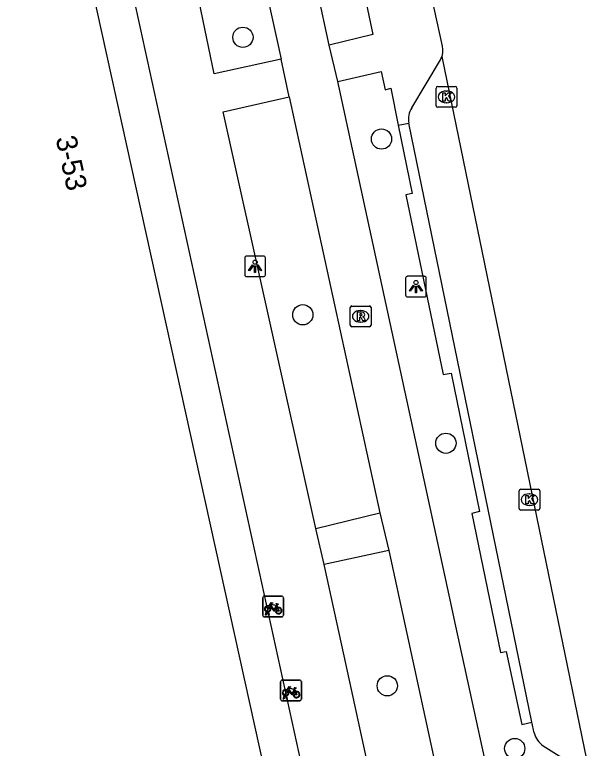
# Model space of a CAD drawing. Extents: x 160037 to 160839, y 385326 to 386441.
# Drawn here: x 160799.97 to 160827.85, y 385395.57 to 385431.02 of the extents above; entities that cross this region are included whole.
import ezdxf

# ---------------------------------------------------------------- set-up
doc = ezdxf.new("R2010")
doc.units = 0
for name, color, linetype in [('IMGEO_Boom', 7, 'Continuous'), ('IMGEO_Fietsenrek', 7, 'Continuous'), ('IMGEO_Fietspad_gesloten', 7, 'Continuous'), ('IMGEO_Kolk', 7, 'Continuous'), ('IMGEO_Lichtpunt', 7, 'Continuous'), ('IMGEO_Pand', 7, 'Continuous'), ('IMGEO_Pand_nummerreeks', 7, 'Continuous'), ('IMGEO_Parkeervlak_open', 7, 'Continuous'), ('IMGEO_Rijbaan_lokaal_gesloten', 7, 'Continuous'), ('IMGEO_Rioolput', 7, 'Continuous'), ('IMGEO_Voetpad_open', 7, 'Continuous')]:
    doc.layers.add(name, color=color, linetype=linetype)

msp = doc.modelspace()

# ---------------------------------------------------------------- linework, layer by layer
at = {"layer": 'IMGEO_Boom'}
for centre in [(160811.009, 385429.93), (160817.709, 385425.015), (160813.902, 385416.523), (160820.82, 385410.313), (160817.988, 385398.592), (160824.147, 385395.561)]:
    msp.add_circle(centre, 0.489, dxfattribs=at)
at = {"layer": 'IMGEO_Fietsenrek'}
for p, q in [((160811.965, 385402), (160811.965, 385402.841)), ((160811.965, 385402.841), (160811.965, 385402)), ((160812.04, 385402.925), (160812.881, 385402.925)), ((160812.881, 385402.925), (160812.04, 385402.925)), ((160812.965, 385402.85), (160812.965, 385402.009)), ((160812.965, 385402.009), (160812.965, 385402.85)), ((160812.652, 385402.474), (160812.688, 385402.379)), ((160812.092, 385402.009), (160812.131, 385402.169)), ((160812.126, 385402.009), (160812.092, 385402.009)), ((160812.161, 385402.157), (160812.126, 385402.009)), ((160812.203, 385402.181), (160812.202, 385402.185)), ((160812.244, 385402.009), (160812.21, 385402.151)), ((160812.234, 385402.192), (160812.235, 385402.185)), ((160812.242, 385402.155), (160812.277, 385402.009)), ((160812.277, 385402.009), (160812.244, 385402.009)), ((160812.89, 385401.925), (160812.049, 385401.925)), ((160812.049, 385401.925), (160812.89, 385401.925)), ((160812.832, 385397.944), (160812.832, 385398.785)), ((160812.832, 385398.785), (160812.832, 385397.944)), ((160812.907, 385398.869), (160813.748, 385398.869)), ((160813.748, 385398.869), (160812.907, 385398.869)), ((160813.832, 385398.794), (160813.832, 385397.953)), ((160813.832, 385397.953), (160813.832, 385398.794)), ((160813.519, 385398.418), (160813.555, 385398.323)), ((160812.959, 385397.953), (160812.998, 385398.113)), ((160813.028, 385398.101), (160812.993, 385397.953)), ((160813.07, 385398.125), (160813.069, 385398.129)), ((160813.111, 385397.953), (160813.077, 385398.095)), ((160813.101, 385398.136), (160813.102, 385398.129)), ((160813.109, 385398.099), (160813.144, 385397.953)), ((160813.757, 385397.869), (160812.916, 385397.869)), ((160812.916, 385397.869), (160813.757, 385397.869)), ((160812.993, 385397.953), (160812.959, 385397.953)), ((160813.144, 385397.953), (160813.111, 385397.953))]:
    msp.add_line(p, q, dxfattribs=at)
for points in [[(160812.299, 385402.399), (160812.247, 385402.309), (160812.207, 385402.284), (160812.208, 385402.331), (160812.263, 385402.425)], [(160812.278, 385402.451), (160812.373, 385402.615), (160812.459, 385402.601), (160812.461, 385402.592), (160812.405, 385402.581), (160812.378, 385402.536), (160812.634, 385402.495)], [(160812.574, 385402.207), (160812.524, 385402.207), (160812.333, 385402.458), (160812.314, 385402.426)], [(160812.621, 385402.47), (160812.364, 385402.511), (160812.347, 385402.482), (160812.514, 385402.262), (160812.621, 385402.47)], [(160812.669, 385402.372), (160812.639, 385402.449), (160812.53, 385402.231), (160812.573, 385402.231)], [(160812.603, 385402.231), (160812.723, 385402.23), (160812.679, 385402.344)], [(160812.699, 385402.351), (160812.754, 385402.206), (160812.604, 385402.206)], [(160812.634, 385402.495), (160812.659, 385402.544), (160812.653, 385402.548), (160812.63, 385402.552), (160812.618, 385402.559), (160812.617, 385402.562), (160812.619, 385402.567), (160812.714, 385402.552), (160812.716, 385402.542), (160812.706, 385402.529), (160812.694, 385402.523), (160812.68, 385402.529), (160812.652, 385402.474)], [(160813.145, 385398.395), (160813.24, 385398.559), (160813.326, 385398.545), (160813.328, 385398.536), (160813.272, 385398.525), (160813.245, 385398.48), (160813.501, 385398.439)], [(160813.488, 385398.414), (160813.231, 385398.455), (160813.214, 385398.426), (160813.381, 385398.206), (160813.488, 385398.414)], [(160813.501, 385398.439), (160813.526, 385398.488), (160813.52, 385398.492), (160813.497, 385398.496), (160813.485, 385398.503), (160813.484, 385398.506), (160813.486, 385398.511), (160813.581, 385398.496), (160813.583, 385398.486), (160813.573, 385398.473), (160813.561, 385398.467), (160813.547, 385398.473), (160813.519, 385398.418)], [(160813.166, 385398.343), (160813.114, 385398.253), (160813.074, 385398.228), (160813.075, 385398.275), (160813.13, 385398.369)], [(160813.441, 385398.151), (160813.391, 385398.151), (160813.2, 385398.402), (160813.181, 385398.37)], [(160813.536, 385398.316), (160813.506, 385398.393), (160813.397, 385398.175), (160813.44, 385398.175)], [(160813.47, 385398.175), (160813.59, 385398.174), (160813.546, 385398.288)], [(160813.566, 385398.295), (160813.621, 385398.15), (160813.471, 385398.15)]]:
    msp.add_lwpolyline(points, dxfattribs=at)
for centre, radius, start, end in [((160812.043, 385402.847), 0.0779, 92.4484, 184.2845), ((160812.043, 385402.847), 0.0779, 92.4484, 184.2845), ((160812.887, 385402.847), 0.0779, 2.4484, 94.2845), ((160812.887, 385402.847), 0.0779, 2.4484, 94.2845), ((160812.205, 385402.31), 0.159, 62.6766, 242.1369), ((160812.205, 385402.31), 0.129, 63.3192, 238.903), ((160812.205, 385402.31), 0.129, 283.6043, 43.4302), ((160812.205, 385402.31), 0.159, 283.5766, 46.6042), ((160812.732, 385402.226), 0.159, 113.3408, 178.3217), ((160812.732, 385402.226), 0.159, 187.0065, 105.7708), ((160812.732, 385402.226), 0.129, 113.923, 177.9556), ((160812.732, 385402.226), 0.129, 188.6715, 104.5883), ((160812.043, 385402.003), 0.0779, 182.4484, 274.2845), ((160812.043, 385402.003), 0.0779, 182.4484, 274.2845), ((160812.185, 385402.181), 0.0499, 12.8025, 158.6934), ((160812.205, 385402.31), 0.159, 253.9967, 271.7867), ((160812.185, 385402.181), 0.0174, 12.8025, 163.4502), ((160812.205, 385402.31), 0.129, 253.415, 269.0204), ((160812.887, 385402.003), 0.0779, 272.4484, 4.2845), ((160812.887, 385402.003), 0.0779, 272.4484, 4.2845), ((160812.91, 385398.791), 0.0779, 92.4484, 184.2845), ((160812.91, 385398.791), 0.0779, 92.4484, 184.2845), ((160813.754, 385398.791), 0.0779, 2.4484, 94.2845), ((160813.754, 385398.791), 0.0779, 2.4484, 94.2845), ((160813.072, 385398.254), 0.159, 62.6766, 242.1369), ((160813.072, 385398.254), 0.129, 63.3192, 238.903), ((160813.052, 385398.125), 0.0499, 12.8025, 158.6934), ((160813.072, 385398.254), 0.159, 253.9967, 271.7867), ((160813.052, 385398.125), 0.0174, 12.8025, 163.4502), ((160813.072, 385398.254), 0.129, 253.415, 269.0204), ((160813.072, 385398.254), 0.129, 283.6043, 43.4302), ((160813.072, 385398.254), 0.159, 283.5766, 46.6042), ((160813.599, 385398.17), 0.159, 113.3408, 178.3217), ((160813.599, 385398.17), 0.159, 187.0065, 105.7708), ((160813.599, 385398.17), 0.129, 113.923, 177.9556), ((160813.599, 385398.17), 0.129, 188.6715, 104.5883), ((160812.91, 385397.947), 0.0779, 182.4484, 274.2845), ((160812.91, 385397.947), 0.0779, 182.4484, 274.2845), ((160813.754, 385397.947), 0.0779, 272.4484, 4.2845), ((160813.754, 385397.947), 0.0779, 272.4484, 4.2845)]:
    msp.add_arc(centre, radius, start, end, dxfattribs=at)
at = {"layer": 'IMGEO_Fietspad_gesloten'}
for points in [[(160815.17, 385429.543), (160812.353, 385442.619)], [(160809.969, 385441.976), (160812.853, 385428.88)], [(160815.594, 385427.789), (160815.17, 385429.543)], [(160813.249, 385427.051), (160812.853, 385428.88)], [(160823.577, 385391.064), (160821.303, 385401.478), (160820.97, 385402.976), (160815.594, 385427.789)], [(160813.249, 385427.051), (160817.63, 385406.953)], [(160817.63, 385406.953), (160818.062, 385405.135)], [(160818.062, 385405.135), (160821.332, 385390.059)]]:
    msp.add_lwpolyline(points, dxfattribs=at)
at = {"layer": 'IMGEO_Kolk'}
for p, q in [((160820.348, 385426.625), (160820.348, 385427.477)), ((160820.423, 385427.551), (160821.275, 385427.551)), ((160821.349, 385427.477), (160821.349, 385426.625)), ((160820.836, 385427.331), (160820.861, 385427.331)), ((160820.859, 385426.771), (160820.834, 385426.771)), ((160821.275, 385426.551), (160820.423, 385426.551)), ((160824.36, 385407.161), (160824.36, 385408.013)), ((160824.435, 385408.087), (160825.287, 385408.087)), ((160825.361, 385408.013), (160825.361, 385407.161)), ((160824.848, 385407.867), (160824.873, 385407.867)), ((160824.871, 385407.307), (160824.846, 385407.307)), ((160825.287, 385407.087), (160824.435, 385407.087))]:
    msp.add_line(p, q, dxfattribs=at)
for points in [[(160820.348, 385426.625), (160820.348, 385427.477)], [(160820.423, 385427.551), (160821.275, 385427.551)], [(160821.349, 385427.477), (160821.349, 385426.625)], [(160820.669, 385427.251), (160820.792, 385427.251), (160820.792, 385427.1), (160820.922, 385427.251), (160821.086, 385427.251), (160820.94, 385427.1), (160821.093, 385426.851), (160820.941, 385426.851), (160820.856, 385427.015), (160820.792, 385426.948), (160820.792, 385426.851), (160820.669, 385426.851), (160820.669, 385427.251)], [(160821.275, 385426.551), (160820.423, 385426.551)], [(160824.36, 385407.161), (160824.36, 385408.013)], [(160824.435, 385408.087), (160825.287, 385408.087)], [(160825.361, 385408.013), (160825.361, 385407.161)], [(160824.681, 385407.787), (160824.804, 385407.787), (160824.804, 385407.636), (160824.934, 385407.787), (160825.098, 385407.787), (160824.952, 385407.636), (160825.105, 385407.387), (160824.953, 385407.387), (160824.868, 385407.551), (160824.804, 385407.484), (160824.804, 385407.387), (160824.681, 385407.387), (160824.681, 385407.787)], [(160825.287, 385407.087), (160824.435, 385407.087)]]:
    msp.add_lwpolyline(points, dxfattribs=at)
for centre, start, end in [((160820.425, 385427.475), 91.552, 178.448), ((160820.425, 385427.475), 91.552, 178.448), ((160821.273, 385427.475), 1.552, 88.448), ((160821.273, 385427.475), 1.552, 88.448), ((160820.425, 385426.627), 181.552, 268.448), ((160820.425, 385426.627), 181.552, 268.448), ((160821.273, 385426.627), 271.552, 358.448), ((160821.273, 385426.627), 271.552, 358.448), ((160824.437, 385408.011), 91.552, 178.448), ((160824.437, 385408.011), 91.552, 178.448), ((160825.285, 385408.011), 1.552, 88.448), ((160825.285, 385408.011), 1.552, 88.448), ((160824.437, 385407.163), 181.552, 268.448), ((160824.437, 385407.163), 181.552, 268.448), ((160825.285, 385407.163), 271.552, 358.448), ((160825.285, 385407.163), 271.552, 358.448)]:
    msp.add_arc(centre, 0.0765, start, end, dxfattribs=at)
for centre, major_axis, ratio, start_param, end_param in [((160820.835, 385427.051), (-0.387, 0.002), 0.722429, 4.712389, 7.853982), ((160820.86, 385427.051), (-0.39, 0.002), 0.717154, 1.570796, 4.712389), ((160824.847, 385407.587), (-0.387, 0.002), 0.722429, 4.712389, 7.853982), ((160824.872, 385407.587), (-0.39, 0.002), 0.717154, 1.570796, 4.712389)]:
    msp.add_ellipse(centre, major_axis=major_axis, ratio=ratio, start_param=start_param, end_param=end_param, dxfattribs=at)
at = {"layer": 'IMGEO_Lichtpunt'}
for p, q in [((160812.001, 385419.361), (160811.193, 385419.361)), ((160812.001, 385419.361), (160811.193, 385419.361)), ((160811.099, 385419.266), (160811.099, 385418.459)), ((160811.099, 385419.266), (160811.099, 385418.459)), ((160812.095, 385418.459), (160812.095, 385419.266)), ((160812.095, 385418.459), (160812.095, 385419.266)), ((160811.193, 385418.365), (160812.001, 385418.365)), ((160811.193, 385418.365), (160812.001, 385418.365)), ((160818.875, 385418.285), (160818.875, 385417.478)), ((160818.875, 385418.285), (160818.875, 385417.478)), ((160819.777, 385418.38), (160818.969, 385418.38)), ((160819.777, 385418.38), (160818.969, 385418.38)), ((160819.871, 385417.478), (160819.871, 385418.285)), ((160819.871, 385417.478), (160819.871, 385418.285)), ((160818.969, 385417.384), (160819.777, 385417.384)), ((160818.969, 385417.384), (160819.777, 385417.384))]:
    msp.add_line(p, q, dxfattribs=at)
for points in [[(160811.473, 385418.93), (160811.512, 385418.902), (160811.324, 385418.64), (160811.286, 385418.667), (160811.473, 385418.93)], [(160811.575, 385418.882), (160811.622, 385418.882), (160811.622, 385418.56), (160811.575, 385418.56), (160811.575, 385418.882)], [(160811.685, 385418.902), (160811.723, 385418.929), (160811.91, 385418.667), (160811.871, 385418.639), (160811.685, 385418.902)], [(160819.249, 385417.949), (160819.288, 385417.921), (160819.1, 385417.659), (160819.062, 385417.686), (160819.249, 385417.949)], [(160819.461, 385417.921), (160819.499, 385417.948), (160819.686, 385417.686), (160819.647, 385417.658), (160819.461, 385417.921)], [(160819.351, 385417.901), (160819.398, 385417.901), (160819.398, 385417.579), (160819.351, 385417.579), (160819.351, 385417.901)]]:
    msp.add_lwpolyline(points, dxfattribs=at)
for centre in [(160811.598, 385419.064), (160819.374, 385418.083)]:
    msp.add_circle(centre, 0.0994, dxfattribs=at)
for centre, start, end in [((160811.193, 385419.266), 90, 180), ((160811.193, 385419.266), 90, 180), ((160812.001, 385419.266), 0, 90), ((160812.001, 385419.266), 0, 90), ((160811.193, 385418.459), 180, 270), ((160811.193, 385418.459), 180, 270), ((160812.001, 385418.459), 270, 0), ((160812.001, 385418.459), 270, 360), ((160818.969, 385418.285), 90, 180), ((160818.969, 385418.285), 90, 180), ((160819.777, 385418.285), 0, 90), ((160819.777, 385418.285), 0, 90), ((160818.969, 385417.478), 180, 270), ((160818.969, 385417.478), 180, 270), ((160819.777, 385417.478), 270, 0), ((160819.777, 385417.478), 270, 360)]:
    msp.add_arc(centre, 0.0946, start, end, dxfattribs=at)
at = {"layer": 'IMGEO_Pand'}
msp.add_lwpolyline([(160812.533, 385392.356), (160798.688, 385455.032), (160774.31, 385449.642)], dxfattribs=at)
at = {"layer": 'IMGEO_Parkeervlak_open'}
for points in [[(160825.087, 385396.318), (160824.98, 385396.835)], [(160827.45, 385394.463), (160825.528, 385395.683)]]:
    msp.add_lwpolyline(points, dxfattribs=at)
msp.add_arc((160826.241, 385396.649), 1.2, 195.9947, 233.5643, dxfattribs=at)
at = {"layer": 'IMGEO_Rijbaan_lokaal_gesloten'}
for points in [[(160816.315, 385449.323), (160818.471, 385439.439), (160820.641, 385429.501), (160820.652, 385429.337), (160820.648, 385429.173), (160820.627, 385429.01)], [(160820.627, 385429.01), (160827.85, 385393.942)]]:
    msp.add_lwpolyline(points, dxfattribs=at)
at = {"layer": 'IMGEO_Rioolput'}
for p, q in [((160816.199, 385416.02), (160816.199, 385416.872)), ((160816.274, 385416.946), (160817.126, 385416.946)), ((160817.2, 385416.872), (160817.2, 385416.02)), ((160816.687, 385416.726), (160816.712, 385416.726)), ((160816.71, 385416.166), (160816.685, 385416.166)), ((160817.126, 385415.946), (160816.274, 385415.946))]:
    msp.add_line(p, q, dxfattribs=at)
for points in [[(160816.199, 385416.02), (160816.199, 385416.872)], [(160816.274, 385416.946), (160817.126, 385416.946)], [(160817.2, 385416.872), (160817.2, 385416.02)], [(160816.788, 385416.644), (160816.536, 385416.646), (160816.536, 385416.246)], [(160816.714, 385416.565), (160816.66, 385416.565), (160816.66, 385416.484)], [(160816.66, 385416.484), (160816.712, 385416.484)], [(160816.536, 385416.246), (160816.66, 385416.246), (160816.66, 385416.408), (160816.671, 385416.408)], [(160816.718, 385416.379), (160816.789, 385416.246), (160816.929, 385416.246), (160816.864, 385416.372)], [(160817.126, 385415.946), (160816.274, 385415.946)]]:
    msp.add_lwpolyline(points, dxfattribs=at)
for centre, radius, start, end in [((160816.276, 385416.87), 0.0765, 91.552, 178.448), ((160816.276, 385416.87), 0.0765, 91.552, 178.448), ((160817.124, 385416.87), 0.0765, 1.552, 88.448), ((160817.124, 385416.87), 0.0765, 1.552, 88.448), ((160816.696, 385416.673), 0.19, 274.7715, 282.9687), ((160816.72, 385416.469), 0.0964, 77.0061, 93.1865), ((160816.734, 385416.526), 0.0378, 276.6634, 79.6772), ((160816.787, 385416.534), 0.109, 350.3612, 89.416), ((160816.785, 385416.534), 0.112, 277.5842, 350.9817), ((160816.67, 385416.355), 0.0533, 26.0293, 88.6989), ((160816.769, 385416.319), 0.108, 29.5134, 73.7905), ((160816.276, 385416.022), 0.0765, 181.552, 268.448), ((160816.276, 385416.022), 0.0765, 181.552, 268.448), ((160817.124, 385416.022), 0.0765, 271.552, 358.448), ((160817.124, 385416.022), 0.0765, 271.552, 358.448)]:
    msp.add_arc(centre, radius, start, end, dxfattribs=at)
for centre, major_axis, ratio, start_param, end_param in [((160816.686, 385416.446), (-0.387, 0.002), 0.722429, 4.712389, 7.853982), ((160816.711, 385416.446), (-0.39, 0.002), 0.717154, 1.570796, 4.712389)]:
    msp.add_ellipse(centre, major_axis=major_axis, ratio=ratio, start_param=start_param, end_param=end_param, dxfattribs=at)
at = {"layer": 'IMGEO_Voetpad_open'}
for points in [[(160800.511, 385455.651), (160814.276, 385392.749)], [(160812.853, 385428.88), (160809.62, 385428.161), (160806.895, 385441.309)], [(160816.494, 385433.834), (160817.287, 385430.063), (160815.17, 385429.543)], [(160819.173, 385426.525), (160820.553, 385428.84)], [(160815.594, 385427.789), (160817.693, 385428.278), (160817.883, 385427.398), (160818.155, 385427.472), (160818.518, 385425.678)], [(160814.54, 385406.194), (160810.046, 385426.333), (160813.249, 385427.051)], [(160818.518, 385425.678), (160819.028, 385425.781)], [(160824.98, 385396.835), (160819.028, 385425.781)], [(160818.518, 385425.678), (160819.186, 385422.375), (160818.879, 385422.317), (160820.686, 385413.63), (160821.082, 385413.707), (160822.438, 385407.014), (160822.07, 385406.926), (160823.458, 385400.203), (160823.737, 385400.243), (160824.487, 385396.728), (160824.98, 385396.835)], [(160814.54, 385406.194), (160817.63, 385406.953)], [(160814.942, 385404.449), (160814.54, 385406.194)], [(160818.062, 385405.135), (160814.942, 385404.449)], [(160821.332, 385390.059), (160819.996, 385389.745), (160818.212, 385389.465), (160815.904, 385400.04), (160814.942, 385404.449)]]:
    msp.add_lwpolyline(points, dxfattribs=at)
for centre, radius, start, end in [((160820.188, 385429.1), 0.448, 324.5357, 348.4179), ((160819.996, 385425.978), 0.988, 146.4163, 191.5271)]:
    msp.add_arc(centre, radius, start, end, dxfattribs=at)

# ---------------------------------------------------------------- texts
at = {"layer": 'IMGEO_Pand_nummerreeks'}
msp.add_text('3-53', height=1, rotation=282.4565, dxfattribs=at).set_placement((160801.95, 385425.061))

doc.saveas('drawing.dxf')
